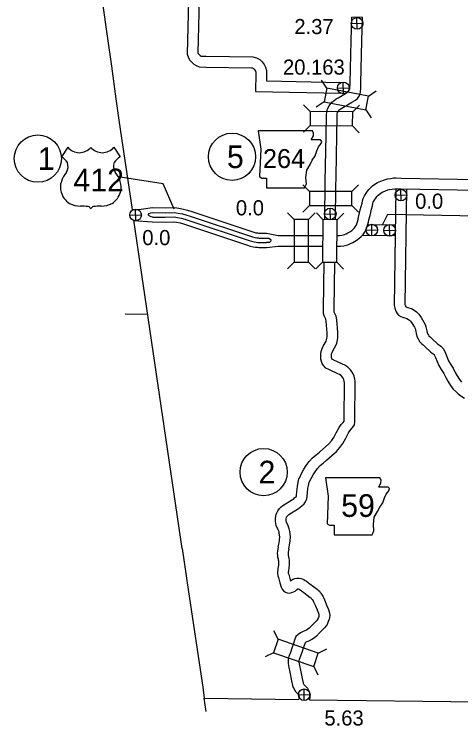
# Model space of a CAD drawing. Extents: x -939622 to -934245, y 1383184 to 1385301.
# Drawn here: x -935839.6 to -935802.1, y 1384146.6 to 1384206.3 of the extents above; entities that cross this region are included whole.
import ezdxf

# ---------------------------------------------------------------- set-up
doc = ezdxf.new("R2010")
doc.units = 0
for name, color, linetype in [('1', 7, 'Continuous'), ('10', 7, 'Continuous'), ('15', 7, 'Continuous'), ('2', 7, 'Continuous'), ('20', 7, 'Continuous'), ('21', 7, 'Continuous'), ('22', 7, 'Continuous'), ('25', 7, 'Continuous'), ('26', 7, 'Continuous'), ('27', 7, 'Continuous')]:
    doc.layers.add(name, color=color, linetype=linetype)

msp = doc.modelspace()

# ---------------------------------------------------------------- linework, layer by layer
at = {"layer": '1'}
for points in [[(-935835.309, 1384229.687), (-935834.101, 1384221.064), (-935832.867, 1384212.373), (-935831.76, 1384204.43), (-935831.405, 1384201.92), (-935831.017, 1384199.171)], [(-935831.017, 1384199.171), (-935830.763, 1384197.374), (-935830.542, 1384195.888)], [(-935830.542, 1384195.888), (-935829.652, 1384189.891)], [(-935825.46, 1384161.474), (-935829.518, 1384188.991)], [(-935825.46, 1384161.474), (-935824.94, 1384157.855), (-935823.724, 1384149.864), (-935823.612, 1384148.916)], [(-935823.45, 1384147.815), (-935823.612, 1384148.916)]]:
    msp.add_lwpolyline(points, dxfattribs=at)
at = {"layer": '10'}
for points in [[(-935824.927, 1384207.415), (-935825.037, 1384202.908), (-935824.924, 1384202.603), (-935824.81, 1384202.406), (-935824.636, 1384202.208), (-935824.478, 1384202.077), (-935824.3, 1384201.966), (-935824.043, 1384201.855), (-935823.465, 1384201.844), (-935819.651, 1384201.788), (-935819.553, 1384201.761), (-935819.466, 1384201.714), (-935819.417, 1384201.673), (-935819.351, 1384201.579), (-935819.298, 1384201.486), (-935819.276, 1384201.413), (-935819.273, 1384201.299), (-935819.309, 1384199.789)], [(-935824.026, 1384207.47), (-935824.133, 1384203.059), (-935824.107, 1384202.987), (-935824.075, 1384202.933), (-935824.008, 1384202.856), (-935823.95, 1384202.808), (-935823.88, 1384202.765), (-935823.849, 1384202.751), (-935823.45, 1384202.743), (-935819.522, 1384202.686), (-935819.218, 1384202.602), (-935818.957, 1384202.464), (-935818.747, 1384202.284), (-935818.589, 1384202.061), (-935818.466, 1384201.843), (-935818.379, 1384201.557), (-935818.373, 1384201.298), (-935818.388, 1384200.671)], [(-935811.373, 1384200.515), (-935811.278, 1384204.028), (-935811.221, 1384206.025)], [(-935810.321, 1384205.999), (-935811.221, 1384206.025)], [(-935810.472, 1384200.508), (-935810.378, 1384204.003), (-935810.321, 1384205.999)], [(-935818.388, 1384200.671), (-935812.155, 1384200.545)], [(-935813.45, 1384192.239), (-935813.389, 1384196.134), (-935813.362, 1384197.607), (-935813.36, 1384197.821), (-935813.331, 1384198.07), (-935813.261, 1384198.337), (-935813.133, 1384198.599), (-935812.916, 1384198.883), (-935812.741, 1384199.018), (-935812.538, 1384199.169), (-935812.365, 1384199.259), (-935812.035, 1384199.456), (-935811.744, 1384199.626), (-935811.498, 1384199.802), (-935811.404, 1384200.013), (-935811.373, 1384200.515)], [(-935812.543, 1384192.669), (-935812.489, 1384196.118), (-935812.462, 1384197.594), (-935812.46, 1384197.764), (-935812.444, 1384197.905), (-935812.413, 1384198.023), (-935812.364, 1384198.122), (-935812.272, 1384198.242), (-935812.196, 1384198.301), (-935812.059, 1384198.404), (-935811.927, 1384198.472), (-935811.577, 1384198.681), (-935811.224, 1384198.887), (-935810.925, 1384199.054), (-935810.76, 1384199.201), (-935810.605, 1384199.4), (-935810.533, 1384199.576), (-935810.468, 1384200.006), (-935810.472, 1384200.508)], [(-935819.309, 1384199.789), (-935812.159, 1384199.645)], [(-935812.591, 1384189.028), (-935812.556, 1384191.771), (-935812.543, 1384192.669)], [(-935813.491, 1384189.039), (-935813.45, 1384192.238)], [(-935807.545, 1384191.616), (-935807.668, 1384181.843), (-935807.621, 1384181.626), (-935807.552, 1384181.464), (-935807.494, 1384181.329), (-935807.424, 1384181.191), (-935807.298, 1384181.025), (-935807.119, 1384180.923), (-935806.973, 1384180.872), (-935806.698, 1384180.798), (-935806.6, 1384180.765), (-935806.473, 1384180.689), (-935806.38, 1384180.625), (-935806.294, 1384180.54), (-935806.15, 1384180.348), (-935805.97, 1384180.041), (-935805.914, 1384179.924), (-935805.877, 1384179.815), (-935805.848, 1384179.669), (-935805.82, 1384179.499), (-935805.756, 1384179.257), (-935805.664, 1384179.058), (-935805.548, 1384178.825), (-935805.363, 1384178.632), (-935805.212, 1384178.511), (-935805.106, 1384178.409), (-935804.606, 1384177.941), (-935804.487, 1384177.85), (-935804.315, 1384177.729), (-935804.304, 1384177.72), (-935804.198, 1384177.493), (-935803.918, 1384176.822), (-935803.719, 1384176.475), (-935803.512, 1384176.139), (-935803.344, 1384175.815), (-935803.165, 1384175.493), (-935802.938, 1384175.136), (-935802.71, 1384174.838), (-935802.454, 1384174.578), (-935802.3, 1384174.436), (-935802.081, 1384174.277), (-935801.76, 1384174.086)], [(-935806.645, 1384191.615), (-935806.767, 1384181.935), (-935806.759, 1384181.899), (-935806.724, 1384181.816), (-935806.686, 1384181.727), (-935806.436, 1384181.66), (-935806.221, 1384181.587), (-935805.987, 1384181.448), (-935805.804, 1384181.321), (-935805.613, 1384181.132), (-935805.4, 1384180.846), (-935805.175, 1384180.464), (-935805.079, 1384180.264), (-935805.006, 1384180.05), (-935804.962, 1384179.829), (-935804.939, 1384179.687), (-935804.906, 1384179.564), (-935804.852, 1384179.446), (-935804.804, 1384179.349), (-935804.754, 1384179.297), (-935804.616, 1384179.186), (-935804.487, 1384179.061), (-935804.023, 1384178.628), (-935803.955, 1384178.576), (-935803.761, 1384178.44), (-935803.638, 1384178.334), (-935803.537, 1384178.205), (-935803.375, 1384177.857), (-935803.109, 1384177.221), (-935802.945, 1384176.934), (-935802.728, 1384176.583), (-935802.551, 1384176.241), (-935802.391, 1384175.953), (-935802.2, 1384175.652), (-935802.029, 1384175.43)], [(-935809.827, 1384188.647), (-935807.559, 1384188.607)], [(-935810.29, 1384187.755), (-935807.604, 1384187.707)], [(-935817.404, 1384161.609), (-935817.327, 1384161.961), (-935817.288, 1384162.179), (-935817.279, 1384162.45), (-935817.309, 1384162.765), (-935817.333, 1384162.874), (-935817.395, 1384163.033), (-935817.561, 1384163.41), (-935817.624, 1384163.737), (-935817.634, 1384164.032), (-935817.58, 1384164.314), (-935817.521, 1384164.478), (-935817.442, 1384164.626), (-935817.298, 1384164.829), (-935817.161, 1384164.968), (-935817.018, 1384165.069), (-935816.199, 1384165.574), (-935816.129, 1384165.626), (-935816.021, 1384165.723), (-935815.906, 1384165.828), (-935815.878, 1384165.866), (-935815.874, 1384165.873), (-935815.874, 1384165.877), (-935815.869, 1384165.959), (-935815.852, 1384166.226), (-935815.796, 1384166.669), (-935815.72, 1384167.041), (-935815.664, 1384167.311), (-935815.6, 1384167.436), (-935815.436, 1384167.776), (-935815.241, 1384168.12), (-935815.042, 1384168.426), (-935814.794, 1384168.76), (-935814.512, 1384169.07), (-935814.225, 1384169.321), (-935813.942, 1384169.563), (-935813.151, 1384170.254), (-935812.926, 1384170.514), (-935812.734, 1384170.771), (-935812.527, 1384171.162), (-935812.278, 1384171.629), (-935812.111, 1384171.886), (-935811.962, 1384172.051), (-935811.876, 1384172.162), (-935811.876, 1384172.478), (-935811.838, 1384175.237), (-935811.846, 1384175.392), (-935811.864, 1384175.482), (-935811.899, 1384175.643), (-935811.944, 1384175.743), (-935812.034, 1384175.882), (-935812.124, 1384175.973), (-935812.258, 1384176.061), (-935812.398, 1384176.132), (-935813.161, 1384176.474), (-935813.405, 1384176.584), (-935813.613, 1384176.811), (-935813.708, 1384176.976), (-935813.768, 1384177.155), (-935813.815, 1384177.352), (-935813.832, 1384177.556), (-935813.83, 1384177.783), (-935813.803, 1384178.005), (-935813.707, 1384178.25), (-935813.633, 1384178.435), (-935813.463, 1384178.73), (-935813.39, 1384178.867), (-935813.348, 1384178.973), (-935813.315, 1384179.101), (-935813.299, 1384179.231), (-935813.298, 1384179.542), (-935813.322, 1384179.87), (-935813.36, 1384180.21), (-935813.388, 1384180.548), (-935813.415, 1384180.712), (-935813.429, 1384180.746), (-935813.494, 1384180.871), (-935813.553, 1384180.98), (-935813.598, 1384181.183), (-935813.599, 1384181.337), (-935813.601, 1384181.56), (-935813.541, 1384185.461)], [(-935816.524, 1384161.417), (-935816.444, 1384161.786), (-935816.39, 1384162.085), (-935816.378, 1384162.48), (-935816.418, 1384162.903), (-935816.469, 1384163.136), (-935816.564, 1384163.379), (-935816.696, 1384163.679), (-935816.726, 1384163.837), (-935816.731, 1384163.962), (-935816.709, 1384164.077), (-935816.697, 1384164.111), (-935816.676, 1384164.15), (-935816.606, 1384164.249), (-935816.576, 1384164.279), (-935816.521, 1384164.318), (-935815.693, 1384164.829), (-935815.56, 1384164.929), (-935815.418, 1384165.055), (-935815.235, 1384165.222), (-935815.12, 1384165.378), (-935815.05, 1384165.503), (-935814.993, 1384165.659), (-935814.977, 1384165.8), (-935814.971, 1384165.904), (-935814.955, 1384166.141), (-935814.908, 1384166.522), (-935814.838, 1384166.859), (-935814.807, 1384167.009), (-935814.794, 1384167.035), (-935814.638, 1384167.358), (-935814.471, 1384167.652), (-935814.302, 1384167.912), (-935814.098, 1384168.187), (-935813.88, 1384168.427), (-935813.636, 1384168.641), (-935813.354, 1384168.882), (-935812.511, 1384169.617), (-935812.224, 1384169.949), (-935811.97, 1384170.289), (-935811.732, 1384170.74), (-935811.502, 1384171.171), (-935811.395, 1384171.336), (-935811.271, 1384171.473), (-935811.14, 1384171.643), (-935810.993, 1384171.844), (-935810.976, 1384172.06), (-935810.976, 1384172.471), (-935810.938, 1384175.254), (-935810.95, 1384175.502), (-935810.982, 1384175.664), (-935811.04, 1384175.928), (-935811.152, 1384176.175), (-935811.328, 1384176.449), (-935811.551, 1384176.674), (-935811.808, 1384176.842), (-935812.011, 1384176.944), (-935812.792, 1384177.296), (-935812.866, 1384177.329), (-935812.882, 1384177.346), (-935812.884, 1384177.349), (-935812.902, 1384177.403), (-935812.924, 1384177.494), (-935812.932, 1384177.59), (-935812.93, 1384177.724), (-935812.923, 1384177.784), (-935812.871, 1384177.918), (-935812.821, 1384178.04), (-935812.676, 1384178.293), (-935812.572, 1384178.487), (-935812.49, 1384178.695), (-935812.429, 1384178.934), (-935812.399, 1384179.175), (-935812.398, 1384179.574), (-935812.426, 1384179.953), (-935812.464, 1384180.297), (-935812.494, 1384180.656), (-935812.543, 1384180.96), (-935812.614, 1384181.13), (-935812.699, 1384181.292), (-935812.699, 1384181.342), (-935812.701, 1384181.556), (-935812.642, 1384185.439)], [(-935817.407, 1384161.591), (-935817.463, 1384161.277), (-935817.483, 1384161.066), (-935817.465, 1384160.92), (-935817.453, 1384160.778), (-935817.408, 1384160.6), (-935817.395, 1384160.525), (-935817.387, 1384160.449), (-935817.375, 1384160.299), (-935817.372, 1384160.206), (-935817.373, 1384160.162), (-935817.386, 1384160.086), (-935817.416, 1384159.937), (-935817.428, 1384159.794), (-935817.441, 1384159.698), (-935817.458, 1384159.55), (-935817.462, 1384159.4), (-935817.43, 1384159.195), (-935817.377, 1384159.045), (-935817.35, 1384158.941), (-935817.255, 1384158.596), (-935817.146, 1384158.232), (-935817.068, 1384158.068), (-935816.955, 1384157.931), (-935816.799, 1384157.82), (-935816.638, 1384157.765), (-935816.456, 1384157.737), (-935816.262, 1384157.782), (-935816.123, 1384157.835), (-935815.986, 1384157.911), (-935815.862, 1384158.009), (-935815.796, 1384158.072), (-935815.776, 1384158.089), (-935815.742, 1384158.095), (-935815.731, 1384158.095), (-935815.724, 1384158.094), (-935815.672, 1384158.077), (-935815.664, 1384158.075), (-935815.652, 1384158.066), (-935815.562, 1384158.004), (-935815.263, 1384157.788), (-935814.97, 1384157.578), (-935814.71, 1384157.38), (-935814.654, 1384157.329), (-935814.643, 1384157.318), (-935814.612, 1384157.27), (-935814.551, 1384157.196), (-935814.477, 1384157.082), (-935814.431, 1384157.005), (-935814.405, 1384156.943), (-935814.281, 1384156.667), (-935814.144, 1384156.331), (-935814.034, 1384156.059), (-935814.006, 1384155.971), (-935813.998, 1384155.903), (-935813.991, 1384155.861), (-935813.997, 1384155.813), (-935814.006, 1384155.771), (-935814.028, 1384155.701), (-935814.067, 1384155.601), (-935814.088, 1384155.549), (-935814.107, 1384155.523), (-935814.195, 1384155.411), (-935814.3, 1384155.304), (-935814.559, 1384155.039), (-935814.803, 1384154.805), (-935814.921, 1384154.705), (-935815.035, 1384154.624), (-935815.304, 1384154.505), (-935815.523, 1384154.4), (-935815.714, 1384154.273), (-935815.921, 1384154.087), (-935816.026, 1384153.79), (-935816.157, 1384153.427), (-935816.257, 1384153.125), (-935816.381, 1384152.764), (-935816.503, 1384152.431), (-935816.539, 1384152.3), (-935816.58, 1384152.162), (-935816.578, 1384151.976), (-935816.573, 1384151.837), (-935816.497, 1384151.487), (-935816.42, 1384151.105), (-935816.282, 1384150.392), (-935816.189, 1384149.982), (-935816.139, 1384149.827), (-935816.07, 1384149.7), (-935815.982, 1384149.526), (-935815.729, 1384149.276), (-935815.662, 1384149.204), (-935815.661, 1384149.202)], [(-935816.521, 1384161.434), (-935816.57, 1384161.156), (-935816.578, 1384161.078), (-935816.57, 1384161.014), (-935816.562, 1384160.928), (-935816.527, 1384160.788), (-935816.502, 1384160.647), (-935816.491, 1384160.531), (-935816.476, 1384160.35), (-935816.471, 1384160.209), (-935816.475, 1384160.073), (-935816.502, 1384159.92), (-935816.523, 1384159.81), (-935816.533, 1384159.694), (-935816.548, 1384159.586), (-935816.559, 1384159.488), (-935816.56, 1384159.457), (-935816.554, 1384159.416), (-935816.516, 1384159.309), (-935816.481, 1384159.173), (-935816.39, 1384158.846), (-935816.367, 1384158.768), (-935816.3, 1384158.823), (-935816.174, 1384158.902), (-935816.016, 1384158.961), (-935815.835, 1384158.992), (-935815.636, 1384159), (-935815.481, 1384158.961), (-935815.383, 1384158.93), (-935815.247, 1384158.88), (-935815.138, 1384158.805), (-935815.041, 1384158.737), (-935814.738, 1384158.519), (-935814.435, 1384158.302), (-935814.134, 1384158.072), (-935814.046, 1384157.992), (-935813.948, 1384157.901), (-935813.883, 1384157.8), (-935813.822, 1384157.725), (-935813.714, 1384157.559), (-935813.627, 1384157.414), (-935813.58, 1384157.302), (-935813.454, 1384157.022), (-935813.31, 1384156.669), (-935813.187, 1384156.366), (-935813.123, 1384156.166), (-935813.106, 1384156.03), (-935813.082, 1384155.875), (-935813.109, 1384155.658), (-935813.135, 1384155.543), (-935813.178, 1384155.402), (-935813.232, 1384155.267), (-935813.293, 1384155.114), (-935813.387, 1384154.982), (-935813.518, 1384154.816), (-935813.657, 1384154.674), (-935813.926, 1384154.4), (-935814.199, 1384154.137), (-935814.367, 1384153.994), (-935814.587, 1384153.838), (-935814.927, 1384153.688), (-935815.077, 1384153.615), (-935815.151, 1384153.566), (-935815.179, 1384153.487), (-935815.306, 1384153.132), (-935815.405, 1384152.837), (-935815.533, 1384152.463), (-935815.645, 1384152.157), (-935815.673, 1384152.053), (-935815.679, 1384152.034), (-935815.679, 1384151.998), (-935815.677, 1384151.951), (-935815.616, 1384151.671), (-935815.537, 1384151.279), (-935815.401, 1384150.577), (-935815.32, 1384150.219), (-935815.308, 1384150.181), (-935815.273, 1384150.118), (-935815.246, 1384150.064), (-935815.083, 1384149.903), (-935814.95, 1384149.76), (-935814.884, 1384149.658)], [(-935814.884, 1384149.658), (-935814.815, 1384149.495), (-935814.784, 1384149.357), (-935814.763, 1384149.209), (-935814.749, 1384149.023), (-935814.767, 1384148.786)], [(-935815.698, 1384149.273), (-935815.675, 1384149.218), (-935815.67, 1384149.194), (-935815.659, 1384149.114), (-935815.652, 1384149.024), (-935815.665, 1384148.853)], [(-935815.666, 1384148.81), (-935815.666, 1384148.822)], [(-935814.766, 1384148.798), (-935814.766, 1384148.818)]]:
    msp.add_lwpolyline(points, dxfattribs=at)
at = {"layer": '15'}
for points in [[(-935812.442, 1384187.716), (-935812.262, 1384187.722), (-935812.058, 1384187.751), (-935811.844, 1384187.802), (-935811.706, 1384187.857), (-935811.567, 1384187.932), (-935811.334, 1384188.06), (-935811.193, 1384188.163), (-935811.08, 1384188.264), (-935810.99, 1384188.361), (-935810.939, 1384188.437), (-935810.868, 1384188.57), (-935810.811, 1384188.705), (-935810.76, 1384188.855), (-935810.706, 1384189.061), (-935810.656, 1384189.262), (-935810.568, 1384189.607), (-935810.515, 1384189.857), (-935810.437, 1384190.152), (-935810.37, 1384190.432), (-935810.319, 1384190.621), (-935810.265, 1384190.833), (-935810.154, 1384191.043), (-935810.046, 1384191.222), (-935809.96, 1384191.356), (-935809.806, 1384191.561), (-935809.66, 1384191.72), (-935809.499, 1384191.875), (-935809.29, 1384192.032), (-935809.072, 1384192.153), (-935808.787, 1384192.284), (-935808.481, 1384192.391), (-935808.223, 1384192.471), (-935807.96, 1384192.485), (-935807.738, 1384192.539), (-935807.522, 1384192.544), (-935807.075, 1384192.532), (-935800.789, 1384192.426)], [(-935812.441, 1384186.815), (-935812.183, 1384186.825), (-935811.89, 1384186.865), (-935811.571, 1384186.943), (-935811.326, 1384187.04), (-935811.138, 1384187.141), (-935810.85, 1384187.299), (-935810.627, 1384187.462), (-935810.449, 1384187.621), (-935810.282, 1384187.801), (-935810.167, 1384187.972), (-935810.055, 1384188.182), (-935809.97, 1384188.384), (-935809.897, 1384188.595), (-935809.834, 1384188.84), (-935809.784, 1384189.042), (-935809.691, 1384189.401), (-935809.639, 1384189.65), (-935809.564, 1384189.932), (-935809.497, 1384190.211), (-935809.448, 1384190.395), (-935809.42, 1384190.507), (-935809.371, 1384190.599), (-935809.283, 1384190.745), (-935809.221, 1384190.841), (-935809.113, 1384190.985), (-935809.015, 1384191.091), (-935808.914, 1384191.19), (-935808.8, 1384191.275), (-935808.666, 1384191.349), (-935808.449, 1384191.448), (-935808.199, 1384191.536), (-935808.063, 1384191.578), (-935807.828, 1384191.591), (-935807.619, 1384191.642), (-935807.524, 1384191.644), (-935807.096, 1384191.632), (-935800.804, 1384191.526)], [(-935829.652, 1384189.891), (-935829.085, 1384189.884), (-935827.952, 1384190.056)], [(-935827.952, 1384190.056), (-935826.885, 1384190.043), (-935826.09, 1384190.06), (-935825.73, 1384190.007), (-935825.349, 1384189.935), (-935825.024, 1384189.84), (-935824.664, 1384189.734), (-935819.611, 1384188.043), (-935819.444, 1384187.994), (-935819.266, 1384187.952), (-935819.145, 1384187.931), (-935819.065, 1384187.923), (-935818.981, 1384187.919), (-935818.371, 1384187.914), (-935817.409, 1384187.721)], [(-935827.962, 1384189.268), (-935828.077, 1384189.285), (-935828.233, 1384189.356), (-935828.311, 1384189.461), (-935828.239, 1384189.552), (-935828.103, 1384189.617), (-935827.957, 1384189.643), (-935826.883, 1384189.63), (-935826.116, 1384189.647), (-935825.799, 1384189.6), (-935825.445, 1384189.533), (-935825.14, 1384189.445), (-935824.788, 1384189.34), (-935819.734, 1384187.648), (-935819.548, 1384187.595), (-935819.35, 1384187.548), (-935819.2, 1384187.522), (-935819.094, 1384187.512), (-935818.993, 1384187.507), (-935818.375, 1384187.502), (-935818.185, 1384187.483), (-935818.068, 1384187.424), (-935818.01, 1384187.333), (-935818.039, 1384187.226), (-935818.143, 1384187.138), (-935818.378, 1384187.127)], [(-935829.518, 1384188.989), (-935827.967, 1384188.856)], [(-935827.967, 1384188.856), (-935826.879, 1384188.843), (-935826.165, 1384188.858), (-935825.93, 1384188.823), (-935825.628, 1384188.766), (-935825.362, 1384188.689), (-935825.025, 1384188.589), (-935819.967, 1384186.896), (-935819.748, 1384186.833), (-935819.509, 1384186.777), (-935819.306, 1384186.741), (-935819.15, 1384186.726), (-935819.015, 1384186.719), (-935818.381, 1384186.714), (-935817.416, 1384186.821)], [(-935827.962, 1384189.268), (-935826.881, 1384189.255), (-935826.139, 1384189.271), (-935825.861, 1384189.23), (-935825.532, 1384189.168), (-935825.246, 1384189.085), (-935824.9, 1384188.982), (-935819.845, 1384187.29), (-935819.643, 1384187.232), (-935819.426, 1384187.181), (-935819.25, 1384187.15), (-935819.121, 1384187.138), (-935819.003, 1384187.132), (-935818.378, 1384187.127)], [(-935817.409, 1384187.721), (-935817.038, 1384187.718), (-935815.056, 1384187.717), (-935813.642, 1384187.713)], [(-935817.416, 1384186.821), (-935817.042, 1384186.818), (-935815.057, 1384186.817), (-935813.664, 1384186.813)]]:
    msp.add_lwpolyline(points, dxfattribs=at)
at = {"layer": '2'}
for points in [[(-935828.344, 1384181.081), (-935830.233, 1384181.118)], [(-935823.612, 1384148.916), (-935815.673, 1384148.81)], [(-935814.77, 1384148.798), (-935800.543, 1384148.608)]]:
    msp.add_lwpolyline(points, dxfattribs=at)
at = {"layer": '20'}
for p, q in [((-935813.329, 1384200.083), (-935813.773, 1384200.739)), ((-935809.829, 1384199.409), (-935809.174, 1384199.853)), ((-935814.713, 1384198.121), (-935815.268, 1384198.686)), ((-935813.554, 1384198.916), (-935814.21, 1384198.472)), ((-935811.149, 1384198.089), (-935810.585, 1384198.645)), ((-935810.054, 1384198.242), (-935809.61, 1384197.586)), ((-935814.724, 1384196.933), (-935815.289, 1384196.378)), ((-935811.16, 1384196.902), (-935810.605, 1384196.337)), ((-935814.782, 1384191.409), (-935815.343, 1384191.968)), ((-935811.218, 1384191.413), (-935810.659, 1384191.974)), ((-935814.781, 1384190.221), (-935815.34, 1384189.66)), ((-935811.217, 1384190.225), (-935810.656, 1384189.666)), ((-935816.059, 1384189.055), (-935816.621, 1384189.614)), ((-935814.871, 1384189.058), (-935814.313, 1384189.62)), ((-935813.644, 1384189.047), (-935814.2, 1384189.611)), ((-935812.456, 1384189.038), (-935811.892, 1384189.593)), ((-935816.05, 1384185.491), (-935816.609, 1384184.93)), ((-935814.862, 1384185.494), (-935814.301, 1384184.936)), ((-935813.672, 1384185.483), (-935814.236, 1384184.927)), ((-935812.484, 1384185.474), (-935811.928, 1384184.909)), ((-935817.411, 1384153.867), (-935817.76, 1384154.578)), ((-935814.039, 1384152.713), (-935813.328, 1384153.061)), ((-935817.796, 1384152.743), (-935818.507, 1384152.394)), ((-935814.424, 1384151.589), (-935814.076, 1384150.878))]:
    msp.add_line(p, q, dxfattribs=at)
for points in [[(-935813.554, 1384198.916), (-935810.054, 1384198.242), (-935809.829, 1384199.409), (-935813.329, 1384200.083)], [(-935814.724, 1384196.933), (-935811.16, 1384196.902), (-935811.149, 1384198.089), (-935814.713, 1384198.121)], [(-935814.781, 1384190.221), (-935811.217, 1384190.225), (-935811.218, 1384191.413), (-935814.782, 1384191.409)], [(-935816.059, 1384189.055), (-935816.05, 1384185.491), (-935814.862, 1384185.494), (-935814.871, 1384189.058)], [(-935813.644, 1384189.047), (-935813.672, 1384185.483), (-935812.484, 1384185.474), (-935812.456, 1384189.038)], [(-935814.039, 1384152.713), (-935817.411, 1384153.867), (-935817.796, 1384152.743), (-935814.424, 1384151.589)]]:
    msp.add_lwpolyline(points, close=True, dxfattribs=at)
at = {"layer": '21'}
for p, q in [((-935808.225, 1384189.482), (-935808.642, 1384188.647)), ((-935799.004, 1384189.303), (-935808.225, 1384189.482))]:
    msp.add_line(p, q, dxfattribs=at)
for points in [[(-935819.096, 1384196.487), (-935818.868, 1384194.964), (-935818.969, 1384192.655), (-935818.766, 1384192.528), (-935818.386, 1384192.528), (-935818.386, 1384191.716), (-935815.188, 1384191.716), (-935815.036, 1384192.046), (-935815.087, 1384192.579), (-935815.01, 1384193.188), (-935814.731, 1384193.67), (-935814.554, 1384194.025), (-935814.3, 1384194.406), (-935814.148, 1384194.812), (-935814.021, 1384195.142), (-935813.792, 1384195.421), (-935813.742, 1384195.599), (-935813.843, 1384195.726), (-935814.63, 1384195.726), (-935814.452, 1384196.081), (-935814.427, 1384196.309), (-935814.532, 1384196.485)], [(-935813.428, 1384167.39), (-935813.199, 1384165.868), (-935813.301, 1384163.558), (-935813.098, 1384163.431), (-935812.717, 1384163.431), (-935812.717, 1384162.619), (-935809.52, 1384162.619), (-935809.368, 1384162.949), (-935809.418, 1384163.482), (-935809.342, 1384164.091), (-935809.063, 1384164.573), (-935808.885, 1384164.929), (-935808.632, 1384165.309), (-935808.479, 1384165.715), (-935808.352, 1384166.045), (-935808.124, 1384166.324), (-935808.073, 1384166.502), (-935808.175, 1384166.629), (-935808.962, 1384166.629), (-935808.784, 1384166.984), (-935808.758, 1384167.213), (-935808.864, 1384167.388)]]:
    msp.add_lwpolyline(points, close=True, dxfattribs=at)
at = {"layer": '22'}
for p, q in [((-935835.058, 1384195.111), (-935835.578, 1384194.308)), ((-935831.198, 1384195.111), (-935830.678, 1384194.308)), ((-935827.064, 1384192.044), (-935830.84, 1384192.644)), ((-935826.139, 1384189.918), (-935827.064, 1384192.044))]:
    msp.add_line(p, q, dxfattribs=at)
for centre, radius, start, end in [((-935834.091, 1384195.925), 1.264, 220.07504, 319.67012), ((-935832.165, 1384195.925), 1.264, 220.32988, 319.92496), ((-935836.256, 1384193.143), 1.349, 30.7809, 59.98827), ((-935830, 1384193.143), 1.349, 120.01173, 149.2191), ((-935835.959, 1384193.498), 0.925, 328.81046, 21.21077), ((-935830.297, 1384193.498), 0.925, 158.78923, 211.18954), ((-935833.541, 1384191.603), 2.157, 138.95648, 162.69135), ((-935832.715, 1384191.603), 2.157, 17.30865, 41.04352), ((-935834.253, 1384191.78), 1.426, 160.95764, 197.38186), ((-935832.003, 1384191.78), 1.426, 342.61814, 19.04236), ((-935834.021, 1384191.784), 1.65, 195.10743, 237.13119), ((-935832.235, 1384191.784), 1.65, 302.86881, 344.89257), ((-935833.99, 1384192.303), 2.118, 244.07708, 269.57785), ((-935833.941, 1384186.306), 3.88, 81.19416, 90.95387), ((-935833.456, 1384189.784), 0.372, 28.03422, 72.98637), ((-935832.8, 1384189.784), 0.372, 107.01363, 151.96578), ((-935832.315, 1384186.306), 3.88, 89.04613, 98.80584), ((-935832.266, 1384192.303), 2.118, 270.42215, 295.92292)]:
    msp.add_arc(centre, radius, start, end, dxfattribs=at)
at = {"layer": '26'}
for p, q in [((-935811.269, 1384205.486), (-935810.292, 1384205.509)), ((-935810.769, 1384205.009), (-935810.792, 1384205.986)), ((-935811.927, 1384199.605), (-935811.949, 1384200.581)), ((-935812.426, 1384200.082), (-935811.45, 1384200.104)), ((-935807.091, 1384190.615), (-935807.114, 1384191.591)), ((-935807.591, 1384191.092), (-935806.614, 1384191.114)), ((-935813.027, 1384189.043), (-935813.05, 1384190.019)), ((-935829.859, 1384189.431), (-935828.882, 1384189.453)), ((-935829.359, 1384188.954), (-935829.382, 1384189.93)), ((-935813.527, 1384189.52), (-935812.55, 1384189.542)), ((-935809.535, 1384187.687), (-935809.558, 1384188.663)), ((-935808.038, 1384187.665), (-935808.06, 1384188.641)), ((-935810.035, 1384188.163), (-935809.058, 1384188.186)), ((-935808.537, 1384188.141), (-935807.561, 1384188.164)), ((-935815.21, 1384148.731), (-935815.233, 1384149.708)), ((-935815.71, 1384149.208), (-935814.733, 1384149.231))]:
    msp.add_line(p, q, dxfattribs=at)
for centre in [(-935810.781, 1384205.498), (-935811.938, 1384200.093), (-935807.102, 1384191.103), (-935813.039, 1384189.531), (-935829.37, 1384189.442), (-935809.546, 1384188.175), (-935808.049, 1384188.153), (-935815.222, 1384149.219)]:
    msp.add_circle(centre, 0.488, dxfattribs=at)
at = {"layer": '27'}
for centre in [(-935837.575, 1384194.166), (-935821.278, 1384194.317), (-935818.628, 1384167.882)]:
    msp.add_circle(centre, 1.98, dxfattribs=at)

# ---------------------------------------------------------------- texts
at = {"layer": '21'}
for s, height, p in [('264', 1.584, (-935818.681, 1384193.377)), ('59', 1.9008, (-935812.117, 1384164.126))]:
    msp.add_text(s, height=height, dxfattribs=at).set_placement(p)
at = {"layer": '22'}
msp.add_text('412', height=1.9008, dxfattribs=at).set_placement((-935834.588, 1384191.418))
at = {"layer": '25'}
for s, p in [('2.37', (-935816.047, 1384204.6)), ('20.163', (-935817, 1384201.204)), ('0.0', (-935805.912, 1384189.961)), ('0.0', (-935820.954, 1384189.405)), ('0.0', (-935828.807, 1384186.91)), ('5.63', (-935813.527, 1384146.633))]:
    msp.add_text(s, height=1.2672, dxfattribs=at).set_placement(p)
at = {"layer": '27'}
for s, p in [('1', (-935837.575, 1384193.216)), ('5', (-935821.703, 1384193.367)), ('2', (-935819.053, 1384166.931))]:
    msp.add_text(s, height=1.901, dxfattribs=at).set_placement(p)

doc.saveas('drawing.dxf')
